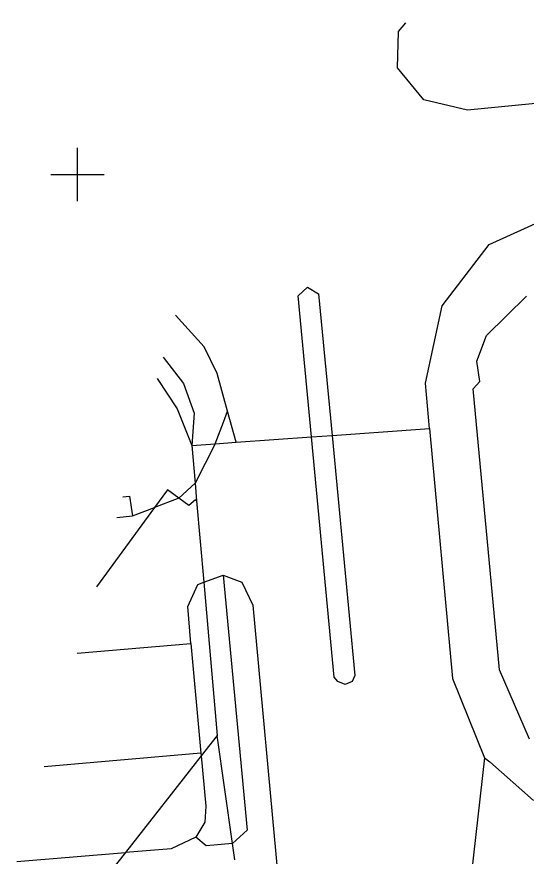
# Model space of a CAD drawing. Extents: x -822293 to -820259, y -1071573 to -1068794.
# Drawn here: x -821504.5 to -821466.4, y -1069951.1 to -1069888.2 of the extents above; entities that cross this region are included whole.
import ezdxf

# ---------------------------------------------------------------- set-up
doc = ezdxf.new("R2010")
doc.units = 0
for name, color, linetype in [('Vrstva 1', 7, 'Continuous'), ('Vrstva 26', 7, 'Continuous'), ('Vrstva 4', 7, 'Continuous'), ('Vrstva 62', 7, 'Continuous')]:
    doc.layers.add(name, color=color, linetype=linetype)

# ---------------------------------------------------------------- blocks, each defined once
blk = doc.blocks.new('02.04')
at = {"layer": 'Vrstva 1'}
for p, q in [((0, -2), (0, 2)), ((-2, 0), (2, 0))]:
    blk.add_line(p, q, dxfattribs=at)

msp = doc.modelspace()

# ---------------------------------------------------------------- linework, layer by layer
at = {"layer": 'Vrstva 1'}
for p, q in [((-821396.38, -1069888.03), (-821470.8, -1069895.18)), ((-821475.98, -1069889.3), (-821475.431, -1069888.645)), ((-821476.06, -1069892.02), (-821475.98, -1069889.3)), ((-821474.09, -1069894.42), (-821476.06, -1069892.02)), ((-821470.8, -1069895.18), (-821474.09, -1069894.42)), ((-821469.19, -1069905.25), (-821463.34, -1069902.59)), ((-821472.7, -1069909.85), (-821469.19, -1069905.25)), ((-821469.4, -1069912.07), (-821466.4, -1069909.13)), ((-821473.96, -1069915.64), (-821472.7, -1069909.85)), ((-821490.51, -1069912.91), (-821492.659, -1069910.541)), ((-821470.12, -1069913.99), (-821469.4, -1069912.07)), ((-821489.54, -1069914.91), (-821490.51, -1069912.91)), ((-821469.89, -1069915.52), (-821470.12, -1069913.99)), ((-821488.76, -1069917.74), (-821489.54, -1069914.91)), ((-821494.039, -1069915.298), (-821492.54, -1069917.57)), ((-821473.65, -1069919.04), (-821473.96, -1069915.64)), ((-821470.38, -1069916.06), (-821469.89, -1069915.52)), ((-821468.41, -1069937.12), (-821470.38, -1069916.06)), ((-821492.54, -1069917.57), (-821491.44, -1069920.31)), ((-821488.11, -1069920.07), (-821488.76, -1069917.74)), ((-821480.94, -1069919.56), (-821473.65, -1069919.04)), ((-821473.65, -1069919.04), (-821471.93, -1069937.77)), ((-821488.11, -1069920.07), (-821482.49, -1069919.67)), ((-821482.49, -1069919.67), (-821480.94, -1069919.56)), ((-821491.44, -1069920.31), (-821489.68, -1069920.18)), ((-821489.68, -1069920.18), (-821488.11, -1069920.07)), ((-821491.44, -1069920.31), (-821491.19, -1069923.14)), ((-821491.19, -1069923.14), (-821491.08, -1069924.46)), ((-821493.26, -1069923.64), (-821494.22, -1069924.95)), ((-821492.4, -1069924.25), (-821493.26, -1069923.64)), ((-821491.67, -1069924.81), (-821492.4, -1069924.25)), ((-821491.17, -1069924.37), (-821491.67, -1069924.81)), ((-821491.08, -1069924.46), (-821491.17, -1069924.37)), ((-821491.08, -1069924.46), (-821490.54, -1069930.56)), ((-821494.22, -1069924.95), (-821498.567, -1069930.902)), ((-821490.54, -1069930.56), (-821489.53, -1069942.03)), ((-821466.17, -1069942.32), (-821468.41, -1069937.12)), ((-821471.93, -1069937.77), (-821469.55, -1069943.71)), ((-821489.53, -1069942.03), (-821490.74, -1069943.57)), ((-821488.39, -1069950.13), (-821489.53, -1069942.03)), ((-821490.74, -1069943.57), (-821496.41, -1069950.8)), ((-821469.55, -1069943.71), (-821473.82, -1069981.92)), ((-821469.55, -1069943.71), (-821469.15, -1069944.01)), ((-821469.15, -1069944.01), (-821465.86, -1069946.9)), ((-821488.22, -1069951.36), (-821488.39, -1069950.13)), ((-821496.41, -1069950.8), (-821497.45, -1069952.13))]:
    msp.add_line(p, q, dxfattribs=at)
at = {"layer": 'Vrstva 26'}
msp.add_circle((-821491.17, -1069924.37), 0.002, dxfattribs=at)
msp.add_circle((-821491.17, -1069924.37), 0.002, dxfattribs=at)
at = {"layer": 'Vrstva 4'}
for p, q in [((-821483.49, -1069909.11), (-821482.78, -1069908.44)), ((-821482.78, -1069908.44), (-821481.95, -1069908.96)), ((-821481.95, -1069908.96), (-821480.94, -1069919.56)), ((-821482.49, -1069919.67), (-821483.49, -1069909.11)), ((-821493.574, -1069913.694), (-821492.06, -1069915.66)), ((-821492.06, -1069915.66), (-821491.27, -1069917.89)), ((-821489.07, -1069918.57), (-821488.76, -1069917.74)), ((-821491.27, -1069917.89), (-821491.44, -1069920.31)), ((-821489.68, -1069920.18), (-821489.07, -1069918.57)), ((-821480.78, -1069937.67), (-821482.49, -1069919.67)), ((-821480.94, -1069919.56), (-821479.23, -1069937.55)), ((-821489.68, -1069920.18), (-821491.19, -1069923.14)), ((-821491.19, -1069923.14), (-821492.4, -1069924.25)), ((-821496.61, -1069924.156), (-821496.11, -1069924.11)), ((-821496.11, -1069924.11), (-821495.87, -1069925.59)), ((-821492.4, -1069924.25), (-821494.22, -1069924.95)), ((-821495.87, -1069925.59), (-821494.22, -1069924.95)), ((-821497.057, -1069925.698), (-821495.87, -1069925.59)), ((-821490.54, -1069930.56), (-821489.1, -1069930.03)), ((-821489.1, -1069930.03), (-821487.7, -1069930.54)), ((-821489.1, -1069930.03), (-821487.3, -1069949.12)), ((-821491.73, -1069932.37), (-821490.99, -1069930.72)), ((-821490.99, -1069930.72), (-821490.54, -1069930.56)), ((-821487.7, -1069930.54), (-821486.87, -1069932.27)), ((-821491.51, -1069935.14), (-821491.73, -1069932.37)), ((-821486.87, -1069932.27), (-821484.02, -1069963.12)), ((-821500.011, -1069935.877), (-821491.51, -1069935.14)), ((-821491.51, -1069935.14), (-821490.76, -1069943.35)), ((-821480.51, -1069938), (-821480.78, -1069937.67)), ((-821479.23, -1069937.55), (-821479.45, -1069937.98)), ((-821479.96, -1069938.21), (-821480.51, -1069938)), ((-821479.45, -1069937.98), (-821479.96, -1069938.21)), ((-821490.76, -1069943.35), (-821502.479, -1069944.382)), ((-821490.76, -1069943.35), (-821490.74, -1069943.57)), ((-821490.74, -1069943.57), (-821490.4, -1069947.32)), ((-821490.4, -1069947.32), (-821490.46, -1069948.52)), ((-821490.46, -1069948.52), (-821491.14, -1069949.65)), ((-821487.3, -1069949.12), (-821488.39, -1069950.13)), ((-821491.14, -1069949.65), (-821492.98, -1069950.52)), ((-821490.37, -1069950.31), (-821491.14, -1069949.65)), ((-821488.39, -1069950.13), (-821490.37, -1069950.31)), ((-821504.535, -1069951.467), (-821496.41, -1069950.8)), ((-821492.98, -1069950.52), (-821496.41, -1069950.8))]:
    msp.add_line(p, q, dxfattribs=at)

# ---------------------------------------------------------------- block references
at = {"layer": 'Vrstva 62'}
msp.add_blockref('02.04', (-821500, -1069900), dxfattribs=at)

doc.saveas('drawing.dxf')
